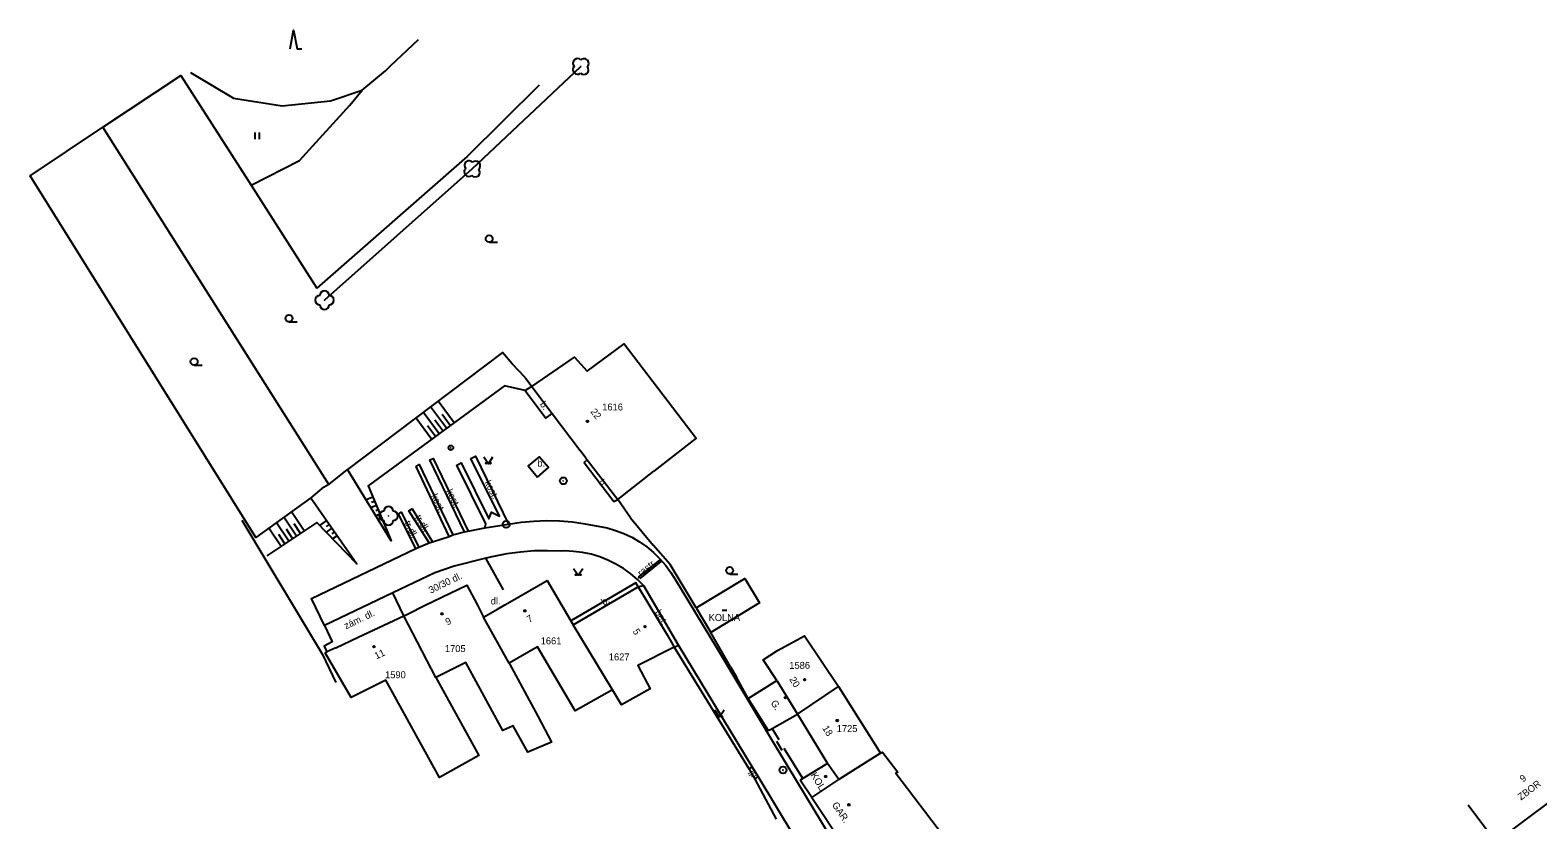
# Model space of a CAD drawing. Extents: x -584400 to -581602, y -1210894 to -1208793.
# Drawn here: x -582673 to -582510.6, y -1209247.4 to -1209162.3 of the extents above; entities that cross this region are included whole.
import ezdxf

# ---------------------------------------------------------------- set-up
doc = ezdxf.new("R2010")
doc.units = 0
for name, color, linetype in [('BUDOVY_MĚŘ', 7, 'Continuous'), ('MAP_ZN_BP', 7, 'Continuous'), ('POMOC_POPIS', 7, 'Continuous'), ('ROZHRANÍ_PLOCH', 7, 'Continuous'), ('VÝŠKOPIS', 7, 'Continuous'), ('ZELEŇ', 7, 'Continuous'), ('ZN_BUDOV', 7, 'Continuous'), ('ZN_DOPLŇKOVÉ', 7, 'Continuous'), ('ZN_KULTUR', 7, 'Continuous'), ('Č_POPIS_EVID', 7, 'Continuous')]:
    doc.layers.add(name, color=color, linetype=linetype)

msp = doc.modelspace()

# ---------------------------------------------------------------- linework, layer by layer
at = {"layer": 'BUDOVY_MĚŘ'}
for points in [[(-582619, -1209200.67), (-582614.4, -1209197.5), (-582613.03, -1209199.04), (-582609.04, -1209196.08), (-582601.28, -1209206.26), (-582605.85, -1209209.79)], [(-582619, -1209200.67), (-582616.8, -1209203.59), (-582613.79, -1209207.57)], [(-582613.15, -1209208.4), (-582613.01, -1209208.59), (-582609.73, -1209212.85), (-582605.85, -1209209.79)], [(-582630.47, -1209224.25), (-582626, -1209222.08), (-582624.89, -1209224.18), (-582624.19, -1209225.53), (-582622.67, -1209224.66)], [(-582621.88, -1209224.2), (-582621.31, -1209223.88), (-582617.33, -1209221.59), (-582614.54, -1209226.35), (-582607.52, -1209222.27), (-582604.41, -1209227.45)], [(-582601.28, -1209224.53), (-582596.02, -1209221.38), (-582594.46, -1209223.98), (-582599.69, -1209227.2)], [(-582637.68, -1209227.69), (-582632.79, -1209225.38), (-582632.38, -1209225.19)], [(-582629.34, -1209232.05), (-582632.79, -1209225.38)], [(-582621.43, -1209230.5), (-582624.19, -1209225.53)], [(-582601.28, -1209224.53), (-582599.69, -1209227.2)], [(-582610.29, -1209233.36), (-582614.54, -1209226.35)], [(-582640.11, -1209228.85), (-582641.06, -1209229.28)], [(-582610.29, -1209233.36), (-582614.32, -1209235.61), (-582618.39, -1209228.71), (-582621.43, -1209230.5)], [(-582603.64, -1209228.75), (-582607.58, -1209230.75), (-582606.22, -1209233.26), (-582609.33, -1209234.97), (-582610.29, -1209233.36)], [(-582603.97, -1209228.2), (-582603.64, -1209228.75)], [(-582592.57, -1209232.37), (-582594.05, -1209230.14), (-582592.5, -1209229.13), (-582589.6, -1209227.53), (-582585.95, -1209233)], [(-582641.24, -1209229.37), (-582641.06, -1209229.28)], [(-582629.34, -1209232.05), (-582624.68, -1209240.42), (-582628.95, -1209242.79), (-582634.72, -1209232.32), (-582638.45, -1209234.18), (-582641.24, -1209229.37)], [(-582621.43, -1209230.5), (-582618.32, -1209236.19), (-582616.85, -1209238.99), (-582619.4, -1209240.09), (-582620.99, -1209237.23), (-582622.1, -1209237.75), (-582626.08, -1209230.43), (-582629.34, -1209232.05)], [(-582593.5, -1209237.78), (-582595.66, -1209234.28), (-582592.57, -1209232.37)], [(-582592.57, -1209232.37), (-582590.37, -1209235.97)], [(-582590.37, -1209235.97), (-582585.95, -1209233)], [(-582585.95, -1209233), (-582581.4, -1209240.19)], [(-582593.5, -1209237.78), (-582593.34, -1209237.68), (-582593.09, -1209237.53), (-582590.37, -1209235.97)], [(-582590.37, -1209235.97), (-582587.12, -1209241.29)], [(-582581.4, -1209240.19), (-582585.9, -1209243.04)], [(-582581.4, -1209240.19), (-582581.2, -1209240.06), (-582579.56, -1209242.22), (-582579.75, -1209242.35), (-582572.68, -1209251.66)], [(-582587.12, -1209241.29), (-582589.8, -1209242.92), (-582590.06, -1209243.08)], [(-582585.9, -1209243.04), (-582587.12, -1209241.29)], [(-582588.81, -1209244.98), (-582590.06, -1209243.08)], [(-582588.81, -1209244.98), (-582585.9, -1209243.04)], [(-582515.1, -1209249.79), (-582505.82, -1209242.8)], [(-582588.81, -1209244.98), (-582588.54, -1209245.39)], [(-582515.1, -1209249.79), (-582518.11, -1209245.8)]]:
    msp.add_lwpolyline(points, dxfattribs=at)
at = {"layer": 'MAP_ZN_BP'}
for centre, radius in [((-582615.6, -1209210.84), 0.375), ((-582615.6, -1209210.84), 0.0005), ((-582621.75, -1209215.54), 0.375), ((-582621.75, -1209215.54), 0.0005), ((-582591.92, -1209242), 0.375), ((-582591.92, -1209242), 0.0005)]:
    msp.add_circle(centre, radius, dxfattribs=at)
at = {"layer": 'ROZHRANÍ_PLOCH'}
for points in [[(-582619, -1209200.67), (-582619.71, -1209201.12)], [(-582619.71, -1209201.12), (-582617.48, -1209204.09), (-582616.8, -1209203.59)], [(-582627.89, -1209216.83), (-582631.46, -1209209.31), (-582631.11, -1209209.08), (-582627.51, -1209216.67)], [(-582626.23, -1209216.35), (-582629.99, -1209208.59), (-582629.61, -1209208.42), (-582625.83, -1209216.25)], [(-582624.05, -1209215.89), (-582623.94, -1209215.48), (-582627.06, -1209209.14), (-582626.59, -1209208.91), (-582623.63, -1209214.92), (-582623.32, -1209214.21), (-582622.46, -1209214.64), (-582625.54, -1209208.43), (-582625.07, -1209208.19), (-582621.51, -1209215.51)], [(-582618.39, -1209210.44), (-582617.19, -1209209.41), (-582618.19, -1209208.24), (-582619.38, -1209209.24), (-582618.39, -1209210.44)], [(-582613.01, -1209208.59), (-582613.36, -1209208.85), (-582610.14, -1209213.07), (-582609.73, -1209212.85)], [(-582631.49, -1209218.15), (-582633.35, -1209214.42), (-582633.05, -1209214.22), (-582631.15, -1209218)], [(-582630.04, -1209217.53), (-582632.23, -1209214.06), (-582631.88, -1209213.85), (-582629.67, -1209217.4)], [(-582625.83, -1209216.25), (-582624.05, -1209215.89)], [(-582624.05, -1209215.89), (-582621.51, -1209215.51)], [(-582621.51, -1209215.51), (-582620.14, -1209215.3), (-582618.76, -1209215.17), (-582617.38, -1209215.12), (-582615.99, -1209215.16), (-582614.61, -1209215.27), (-582613.24, -1209215.46), (-582611.88, -1209215.73), (-582611.82, -1209215.74), (-582610.88, -1209215.92), (-582609.96, -1209216.18), (-582609.07, -1209216.51), (-582608.2, -1209216.92), (-582607.38, -1209217.4), (-582606.6, -1209217.95), (-582605.86, -1209218.56), (-582605.18, -1209219.23), (-582604.56, -1209219.95), (-582604, -1209220.72), (-582603.52, -1209221.51), (-582599.09, -1209228.8), (-582592.72, -1209239.42), (-582592.21, -1209240.27), (-582582.4, -1209256.53)], [(-582631.15, -1209218), (-582630.04, -1209217.53)], [(-582630.04, -1209217.53), (-582629.67, -1209217.4)], [(-582629.67, -1209217.4), (-582627.89, -1209216.83)], [(-582627.89, -1209216.83), (-582627.51, -1209216.67)], [(-582627.51, -1209216.67), (-582626.23, -1209216.35)], [(-582626.23, -1209216.35), (-582625.83, -1209216.25)], [(-582641.32, -1209226.44), (-582642.72, -1209223.52), (-582631.49, -1209218.15)], [(-582631.49, -1209218.15), (-582631.15, -1209218)], [(-582606.91, -1209222.17), (-582607.59, -1209221.49), (-582608.31, -1209220.86), (-582609.09, -1209220.3), (-582609.92, -1209219.81), (-582610.78, -1209219.39), (-582611.67, -1209219.03), (-582612.59, -1209218.76), (-582613.53, -1209218.56), (-582614.48, -1209218.44), (-582615.44, -1209218.4), (-582615.82, -1209218.41), (-582617.28, -1209218.37), (-582618.75, -1209218.4), (-582620.21, -1209218.52), (-582621.66, -1209218.71), (-582623.1, -1209218.99), (-582623.93, -1209219.18)], [(-582623.93, -1209219.18), (-582627.34, -1209220.04), (-582629.43, -1209220.77), (-582633.96, -1209222.92)], [(-582622.03, -1209222.6), (-582623.93, -1209219.18)], [(-582607.34, -1209221.35), (-582607.46, -1209221.19), (-582605.2, -1209219.39), (-582605.08, -1209219.55), (-582607.34, -1209221.35)], [(-582606.91, -1209222.17), (-582607.52, -1209222.27), (-582607.78, -1209221.84), (-582614.54, -1209225.77), (-582614.79, -1209225.92)], [(-582603.18, -1209228.55), (-582606.91, -1209222.17)], [(-582633.96, -1209222.92), (-582641.32, -1209226.44)], [(-582632.79, -1209225.38), (-582633.96, -1209222.92)], [(-582641.32, -1209226.44), (-582640.48, -1209228.2), (-582641.36, -1209228.64), (-582641.06, -1209229.28)], [(-582603.64, -1209228.75), (-582603.18, -1209228.55)], [(-582595.23, -1209241.66), (-582603.18, -1209228.55)], [(-582595.58, -1209241.91), (-582595.23, -1209241.66)], [(-582594.59, -1209242.7), (-582595.23, -1209241.66)], [(-582594.97, -1209242.97), (-582594.59, -1209242.7)], [(-582586.86, -1209255.52), (-582594.59, -1209242.7)]]:
    msp.add_lwpolyline(points, dxfattribs=at)
at = {"layer": 'VÝŠKOPIS'}
for points in [[(-582619.71, -1209201.12), (-582621.93, -1209200.59), (-582636.62, -1209211.38), (-582634.15, -1209217.32), (-582638.85, -1209209.62)], [(-582628.17, -1209205.18), (-582629.89, -1209202.85)], [(-582627.37, -1209204.58), (-582629.09, -1209202.24)], [(-582629.79, -1209206.36), (-582631.48, -1209204.05)], [(-582628.98, -1209205.77), (-582630.68, -1209203.45)], [(-582628.58, -1209205.47), (-582629.43, -1209204.31)], [(-582627.77, -1209204.88), (-582628.63, -1209203.71)], [(-582629.38, -1209206.06), (-582630.23, -1209204.91)], [(-582636.12, -1209212.59), (-582636.85, -1209212.9)], [(-582642.81, -1209212.68), (-582637.85, -1209219.78), (-582642.16, -1209215.34), (-582647.53, -1209218.91)], [(-582643.51, -1209216.24), (-582644.88, -1209214.17)], [(-582635.73, -1209213.51), (-582636.32, -1209213.76)], [(-582635.93, -1209213.05), (-582636.26, -1209213.19)], [(-582635.54, -1209213.98), (-582635.8, -1209214.08)], [(-582645.17, -1209217.34), (-582646.5, -1209215.35)], [(-582644.34, -1209216.79), (-582645.69, -1209214.76)], [(-582643.92, -1209216.51), (-582644.6, -1209215.49)], [(-582641.1, -1209215.12), (-582641.86, -1209215.65)], [(-582640.82, -1209215.53), (-582641.16, -1209215.77)], [(-582635.35, -1209214.44), (-582635.8, -1209214.62)], [(-582646.01, -1209217.9), (-582647.31, -1209215.93)], [(-582645.59, -1209217.62), (-582646.25, -1209216.63)], [(-582644.76, -1209217.07), (-582645.43, -1209216.06)], [(-582640.53, -1209215.94), (-582641.15, -1209216.38)], [(-582640.25, -1209216.35), (-582640.52, -1209216.55)], [(-582639.96, -1209216.76), (-582640.45, -1209217.1)]]:
    msp.add_lwpolyline(points, dxfattribs=at)
at = {"layer": 'ZELEŇ'}
for points in [[(-582637.28, -1209168.73), (-582634.74, -1209166.67), (-582634.16, -1209166.1), (-582631.19, -1209163.3)], [(-582655.75, -1209166.83), (-582651.12, -1209169.6), (-582645.88, -1209170.44), (-582640.69, -1209169.9), (-582637.28, -1209168.73)], [(-582625.41, -1209177.22), (-582613.71, -1209166.2)], [(-582649.22, -1209179), (-582644.01, -1209176.31), (-582638.59, -1209170.36), (-582637.28, -1209168.73)], [(-582618.2, -1209168.19), (-582625.95, -1209175.89), (-582642.15, -1209190.07)], [(-582625.41, -1209177.22), (-582641.32, -1209191.37)]]:
    msp.add_lwpolyline(points, dxfattribs=at)
for centre in [(-582613.71, -1209166.2), (-582625.41, -1209177.22), (-582641.32, -1209191.37), (-582634.43, -1209214.62)]:
    msp.add_circle(centre, 0.0005, dxfattribs=at)
for centre, start, end in [((-582614.05, -1209165.84), 43.2897, 223.2897), ((-582613.35, -1209165.86), 313.2897, 133.2897), ((-582614.07, -1209166.54), 133.2897, 313.2897), ((-582613.37, -1209166.56), 223.2897, 43.2897), ((-582625.74, -1209176.85), 41.6497, 221.6497), ((-582625.04, -1209176.89), 311.6497, 131.6497), ((-582625.78, -1209177.55), 131.6498, 311.6497), ((-582625.08, -1209177.59), 221.6498, 41.6497), ((-582641.82, -1209191.37), 90, 270), ((-582641.32, -1209190.87), 0, 180), ((-582640.82, -1209191.37), 270, 90), ((-582641.32, -1209191.87), 180, 360), ((-582634.93, -1209214.62), 90, 270), ((-582634.43, -1209214.12), 0, 180), ((-582633.93, -1209214.62), 270, 90), ((-582634.43, -1209215.12), 180, 360)]:
    msp.add_arc(centre, 0.5, start, end, dxfattribs=at)
at = {"layer": 'ZN_BUDOV'}
msp.add_line((-582598.49, -1209224.77), (-582597.99, -1209224.77), dxfattribs=at)
for centre in [(-582612.99, -1209204.43), (-582628.66, -1209225.17), (-582619.74, -1209224.85), (-582606.79, -1209226.56), (-582636, -1209228.7), (-582589.59, -1209232.26), (-582591.67, -1209234.21), (-582586.08, -1209236.67), (-582587.33, -1209242.7), (-582584.82, -1209245.75)]:
    msp.add_circle(centre, 0.0875, dxfattribs=at)
at = {"layer": 'ZN_DOPLŇKOVÉ'}
for points in [[(-582665.2, -1209172.72), (-582656.8, -1209167.15), (-582649.22, -1209179), (-582642.15, -1209190.07)], [(-582642.81, -1209212.68), (-582648.71, -1209216.94), (-582673.04, -1209177.96), (-582665.2, -1209172.72)], [(-582640.84, -1209211.24), (-582665.2, -1209172.72)], [(-582619.7, -1209199.72), (-582621.11, -1209198.22), (-582622.14, -1209197.01), (-582631.67, -1209204.19), (-582638.85, -1209209.62)], [(-582619.7, -1209199.72), (-582619, -1209200.67)], [(-582613.15, -1209208.4), (-582613.79, -1209207.57)], [(-582640.84, -1209211.24), (-582638.85, -1209209.62)], [(-582641.61, -1209211.66), (-582642.81, -1209212.68)], [(-582640.84, -1209211.24), (-582641.61, -1209211.66)], [(-582608.34, -1209214.84), (-582609.73, -1209212.85)], [(-582650.24, -1209215.07), (-582641.54, -1209229.55), (-582640.12, -1209232.58)], [(-582608.34, -1209214.84), (-582605.9, -1209217.79)], [(-582601.28, -1209224.53), (-582604.07, -1209219.85), (-582605.9, -1209217.79)], [(-582632.38, -1209225.19), (-582630.47, -1209224.25)], [(-582622.67, -1209224.66), (-582621.88, -1209224.2)], [(-582597.57, -1209230.88), (-582599.69, -1209227.2)], [(-582640.11, -1209228.85), (-582637.68, -1209227.69)], [(-582604.41, -1209227.45), (-582603.97, -1209228.2)], [(-582603.64, -1209228.75), (-582595.58, -1209241.91)], [(-582597.57, -1209230.88), (-582596.92, -1209232.01)], [(-582595.66, -1209234.28), (-582596.92, -1209232.01)], [(-582592.35, -1209238.75), (-582593.09, -1209237.53)], [(-582592.61, -1209238.91), (-582592.04, -1209239.85)], [(-582589.8, -1209242.92), (-582591.78, -1209239.69)], [(-582595.58, -1209241.91), (-582594.97, -1209242.97)], [(-582594.97, -1209242.97), (-582592.64, -1209247.31)], [(-582588.54, -1209245.39), (-582585.82, -1209249.44)]]:
    msp.add_lwpolyline(points, dxfattribs=at)
for radius in [0.25, 0.0005]:
    msp.add_circle((-582627.7, -1209207.27), radius, dxfattribs=at)
at = {"layer": 'ZN_KULTUR'}
for p, q in [((-582648.81, -1209174.04), (-582648.81, -1209173.29)), ((-582648.31, -1209174.04), (-582648.31, -1209173.29)), ((-582623.58, -1209185.12), (-582622.7, -1209185.12)), ((-582645.15, -1209193.71), (-582644.28, -1209193.71)), ((-582655.37, -1209198.38), (-582654.49, -1209198.38)), ((-582597.66, -1209220.88), (-582596.79, -1209220.88))]:
    msp.add_line(p, q, dxfattribs=at)
for points in [[(-582645.03, -1209164.28), (-582644.65, -1209162.28), (-582644.28, -1209164.28), (-582643.78, -1209164.28)], [(-582624.17, -1209208.25), (-582623.67, -1209209), (-582623.17, -1209208.25)], [(-582614.48, -1209220.27), (-582613.98, -1209221.02), (-582613.48, -1209220.27)], [(-582599.27, -1209235.53), (-582598.77, -1209236.28), (-582598.27, -1209235.53)]]:
    msp.add_lwpolyline(points, dxfattribs=at)
for centre, radius in [((-582623.58, -1209184.75), 0.375), ((-582645.15, -1209193.33), 0.375), ((-582655.37, -1209198), 0.375), ((-582623.92, -1209208.95), 0.05), ((-582623.42, -1209208.95), 0.05), ((-582597.66, -1209220.5), 0.375), ((-582614.23, -1209220.97), 0.05), ((-582613.73, -1209220.97), 0.05), ((-582599.02, -1209236.23), 0.05), ((-582598.52, -1209236.23), 0.05)]:
    msp.add_circle(centre, radius, dxfattribs=at)

# ---------------------------------------------------------------- texts
at = {"layer": 'POMOC_POPIS'}
for s, rotation, p in [('b.', 306.9377, (-582618.17, -1209202.61)), ('kost.', 296.3802, (-582624.1, -1209211.01)), ('b.', 306.9377, (-582611.86, -1209211.01)), ('kost.', 295.3953, (-582629.86, -1209212.45)), ('kost.', 295.8519, (-582628.24, -1209211.94)), ('tr.dl.', 296.5036, (-582632.76, -1209215.36)), ('tr.dl.', 301.9037, (-582631.61, -1209214.78)), ('30/30 dl.', 25.9202, (-582629.88, -1209223.01)), ('rastr', 38.5359, (-582607.22, -1209221.19)), ('b.', 30.202, (-582611.24, -1209224.3)), ('zám. dl.', 25.56, (-582639, -1209226.85)), ('bet.', 300.9117, (-582605.76, -1209225.01)), ('G.', 301.715, (-582593.28, -1209234.75)), ('dl.', 121.6075, (-582594.69, -1209242.6)), ('KOL.', 301.3793, (-582588.97, -1209242.54)), ('ZBOR', 36.9824, (-582512.4, -1209245.3)), ('GAR.', 303.8855, (-582586.68, -1209245.75))]:
    msp.add_text(s, height=0.75, rotation=rotation, dxfattribs=at).set_placement(p)
for s, p in [('b.', (-582618.39, -1209209.31)), ('dl.', (-582623.41, -1209224.16)), ('KOLNA', (-582599.94, -1209225.94))]:
    msp.add_text(s, height=0.75, dxfattribs=at).set_placement(p)
at = {"layer": 'Č_POPIS_EVID'}
for s, p in [('1616', (-582611.4, -1209203.26)), ('1705', (-582628.35, -1209229.29)), ('1661', (-582618.03, -1209228.46)), ('1627', (-582610.69, -1209230.19)), ('1586', (-582591.24, -1209231.1)), ('1590', (-582634.8, -1209232.11)), ('1725', (-582586.13, -1209237.91))]:
    msp.add_text(s, height=0.75, dxfattribs=at).set_placement(p)
for s, rotation, p in [('22', 307.2998, (-582612.71, -1209203.39)), ('9', 25.9301, (-582628.08, -1209226.43)), ('7', 29.8823, (-582619.27, -1209226.16)), ('5', 300.9326, (-582608.15, -1209227.05)), ('11', 25.2843, (-582635.73, -1209230.09)), ('20', 302.4388, (-582591.27, -1209232.24)), ('18', 302.4388, (-582587.72, -1209237.49)), ('9', 37.0332, (-582512.19, -1209243.35))]:
    msp.add_text(s, height=0.75, rotation=rotation, dxfattribs=at).set_placement(p)

doc.saveas('drawing.dxf')
